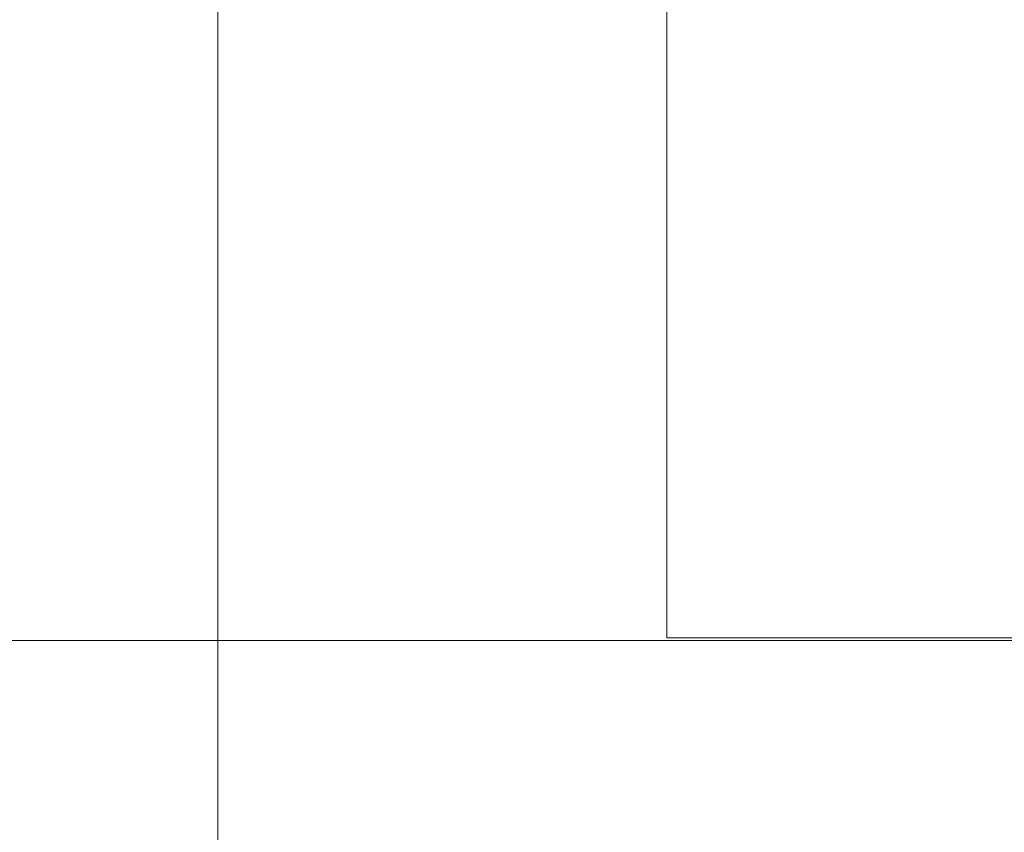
# Model space of a CAD drawing. Header units: inches. Extents: x 1 to 109, y 1 to 85.
# Tile 277 of 656: x 88.3355 to 88.3943, y 20.9033 to 20.9518. Entities that reach past the tile are written whole.
import ezdxf

# ---------------------------------------------------------------- set-up
doc = ezdxf.new("R2010")
doc.units = ezdxf.units.IN
doc.header["$MEASUREMENT"] = 0

msp = doc.modelspace()

# ---------------------------------------------------------------- linework, layer by layer
at = {"color": 7, "linetype": 'Continuous', "lineweight": 15, "ltscale": 5}
for p, q in [((88.374142, 20.914938), (88.374142, 21.081605)), ((88.347324, 20.821688), (88.347324, 21.030022)), ((88.347324, 20.813105), (88.347324, 21.021438)), ((88.347324, 20.676688), (88.347324, 20.966688)), ((88.347324, 20.668105), (88.347324, 20.958105)), ((88.236642, 20.914772), (88.403309, 20.914772)), ((88.540809, 20.914938), (88.374142, 20.914938))]:
    msp.add_line(p, q, dxfattribs=at)

doc.saveas('drawing.dxf')
